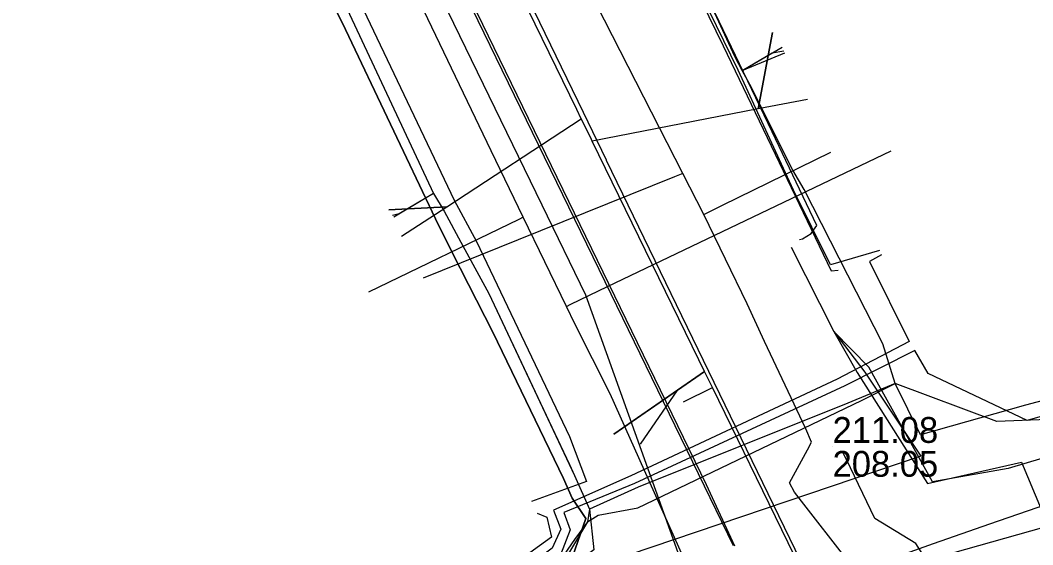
# Model space of a CAD drawing. Extents: x -595540 to -593988, y -1160850 to -1159202.
# Drawn here: x -595454.45 to -595423.08, y -1160186.12 to -1160169.86 of the extents above; entities that cross this region are included whole.
import ezdxf

# ---------------------------------------------------------------- set-up
doc = ezdxf.new("R2010")
doc.units = 0
for name, color, linetype in [('BKOM-ODVODNENI_trasa sítě', 7, 'Continuous'), ('BVK-JEDNOTNA_popisy', 7, 'Continuous'), ('BVK-JEDNOTNA_trasa sítě', 7, 'Continuous'), ('BVK-KANALIZACE_ vyřazená trasa sítě', 7, 'Continuous'), ('BVK-VODOVOD_trasa sítě', 7, 'Continuous'), ('BVK-VODOVOD_trasa zrušené sítě', 7, 'Continuous'), ('CETIN_kabel podzemní', 7, 'Continuous'), ('DESTOVA_trasa neprovozované sítě', 7, 'Continuous'), ('DSP-DESTOVA-BVK_trasa podzemní sítě', 7, 'Continuous'), ('DSP-JEDNOTNA-BVK_trasa sítě', 7, 'Continuous'), ('DSP-SDEL-VODAFONE_kabel', 7, 'Continuous'), ('EON-NN_kabel', 7, 'Continuous'), ('EON-NN_kabel zrušené sítě', 7, 'Continuous'), ('EON-SDEL_kabel', 7, 'Continuous'), ('INNOGY-NTL_trasa sítě', 7, 'Continuous'), ('INNOGY-STL_trasa sítě', 7, 'Continuous'), ('JEDNOTNA_trasa neprovozované sítě', 7, 'Continuous'), ('QUANTCOM_kabel', 7, 'Continuous'), ('TSB_kabel VO', 7, 'Continuous')]:
    doc.layers.add(name, color=color, linetype=linetype)

msp = doc.modelspace()

# ---------------------------------------------------------------- linework, layer by layer
at = {"layer": 'BKOM-ODVODNENI_trasa sítě'}
msp.add_lwpolyline([(-595433.251, -1160180.744), (-595435.73, -1160182.46), (-595436.06, -1160182.69)], dxfattribs=at)
at = {"layer": 'BVK-JEDNOTNA_popisy'}
msp.add_line((-595429.283, -1160183.083), (-595429.283, -1160183.083), dxfattribs=at)
at = {"layer": 'BVK-JEDNOTNA_trasa sítě'}
msp.add_lwpolyline([(-595429.099, -1160189.26), (-595433.007, -1160181.245), (-595433.251, -1160180.744), (-595433.427, -1160180.382), (-595436.728, -1160173.611), (-595436.779, -1160173.506), (-595437.07, -1160172.91), (-595437.209, -1160172.625), (-595443.423, -1160159.877), (-595443.474, -1160159.77), (-595443.834, -1160159.032), (-595443.913, -1160158.871), (-595445.273, -1160156.081), (-595445.328, -1160155.968), (-595448.89, -1160148.66)], dxfattribs=at)
at = {"layer": 'BVK-KANALIZACE_ vyřazená trasa sítě'}
msp.add_lwpolyline([(-595429.479, -1160189.125), (-595429.44, -1160188.328), (-595436.285, -1160174.202), (-595436.286, -1160174.201), (-595437.005, -1160172.717), (-595437.005, -1160172.716), (-595443.263, -1160159.804), (-595443.686, -1160158.931), (-595445.134, -1160155.943), (-595448.653, -1160148.681)], dxfattribs=at)
at = {"layer": 'BVK-VODOVOD_trasa sítě'}
for points in [[(-595432.35, -1160186.15), (-595436.14, -1160178.35), (-595438.77, -1160172.96), (-595441.39, -1160167.55), (-595443.98, -1160162.11), (-595446.63, -1160156.7), (-595447.49, -1160154.95), (-595449.25, -1160151.35), (-595451.92, -1160145.96), (-595454.59, -1160140.54), (-595457.24, -1160135.16), (-595459.89, -1160129.76), (-595462.5, -1160124.33), (-595464.94, -1160119.35), (-595467.51, -1160114.01), (-595470.12, -1160108.63), (-595472.74, -1160103.26), (-595475.36, -1160097.79)], [(-595433.74, -1160186.88), (-595436.17, -1160181.44), (-595437.27, -1160179.27), (-595437.53, -1160178.73), (-595438.87, -1160175.96), (-595439.86, -1160173.91), (-595442.43, -1160168.53), (-595444.94, -1160163.12), (-595445.53, -1160161.88), (-595447.49, -1160157.73), (-595448.38, -1160155.92), (-595448.87, -1160154.92), (-595450.12, -1160152.38), (-595452.09, -1160148.32)], [(-595351.575, -1160165.468), (-595355.778, -1160166.656), (-595358.031, -1160167.293), (-595361.844, -1160168.371), (-595364.325, -1160169.072), (-595365.248, -1160169.333), (-595368.551, -1160170.267), (-595371.042, -1160170.971), (-595374.948, -1160172.075), (-595379.121, -1160173.254), (-595382.991, -1160174.348), (-595384.044, -1160174.646), (-595385.006, -1160174.918), (-595387.462, -1160175.612), (-595392.192, -1160176.949), (-595395.88, -1160177.991), (-595398.105, -1160178.62), (-595401.95, -1160179.707), (-595407.451, -1160181.262), (-595407.58, -1160181.299), (-595411.947, -1160182.533), (-595425.562, -1160186.381), (-595426.314, -1160186.544)], [(-595437.53, -1160178.73), (-595437.39, -1160178.66), (-595436.254, -1160178.116), (-595427.463, -1160173.902)], [(-595438.87, -1160175.96), (-595439, -1160176.03), (-595443.662, -1160178.282)]]:
    msp.add_lwpolyline(points, dxfattribs=at)
at = {"layer": 'BVK-VODOVOD_trasa zrušené sítě'}
for points in [[(-595432.31, -1160186.156), (-595433.192, -1160184.263), (-595524.778, -1159995.735)], [(-595433.868, -1160186.917), (-595436.928, -1160178.378), (-595438.283, -1160175.587), (-595445.031, -1160161.702), (-595447.757, -1160156.094), (-595448.452, -1160154.647), (-595451.652, -1160148.101), (-595452.425, -1160146.503), (-595453.105, -1160145.087), (-595455.53, -1160140.098), (-595457.083, -1160136.904), (-595458.029, -1160134.953), (-595459.068, -1160132.82), (-595461.169, -1160128.488), (-595461.37, -1160128.082), (-595463.662, -1160123.371), (-595463.864, -1160122.947), (-595466.366, -1160117.8), (-595469.881, -1160110.569), (-595470.158, -1160110.002), (-595474.698, -1160100.674), (-595474.984, -1160100.071)]]:
    msp.add_lwpolyline(points, dxfattribs=at)
at = {"layer": 'CETIN_kabel podzemní'}
for points in [[(-595449.41, -1160159.27), (-595447.66, -1160162.63), (-595446.09, -1160165.73), (-595441.65, -1160175.23)], [(-595432.08, -1160171.42), (-595432.31, -1160170.98), (-595437.36, -1160160.03)], [(-595432.08, -1160171.42), (-595431.22, -1160170.91), (-595430.85, -1160170.69)], [(-595432.08, -1160171.42), (-595430.76, -1160170.87)], [(-595427.34, -1160181.12), (-595427.73, -1160179.89), (-595430.16, -1160175.11), (-595430.51, -1160174.51), (-595431.85, -1160171.85), (-595432.08, -1160171.42)], [(-595396.87, -1160174.48), (-595411.92, -1160178.77), (-595423.31, -1160181.79)], [(-595441.65, -1160175.23), (-595441.93, -1160175.39), (-595442.88, -1160175.96)], [(-595441.65, -1160175.23), (-595441.32, -1160175.78), (-595440.8, -1160176.74), (-595439.93, -1160178.33), (-595438.08, -1160182.27)], [(-595436.88, -1160185.41), (-595436.55, -1160185.2), (-595435.32, -1160184.97), (-595428.39, -1160181.64), (-595427.34, -1160181.12)], [(-595427.34, -1160181.12), (-595428.81, -1160181.73), (-595435.31, -1160184.33), (-595436.82, -1160185.01)], [(-595423.31, -1160181.79), (-595426.56, -1160182.71), (-595427.34, -1160181.12)], [(-595438.08, -1160182.27), (-595437.44, -1160183.63)], [(-595437.44, -1160183.63), (-595437.28, -1160183.97), (-595436.82, -1160185.01)], [(-595436.82, -1160185.01), (-595436.68, -1160186.27), (-595437.8, -1160187.11), (-595448.91, -1160190.21), (-595472.71, -1160196.85)], [(-595436.82, -1160185.01), (-595436.88, -1160185.41)], [(-595436.88, -1160185.41), (-595437.47, -1160186.39)]]:
    msp.add_lwpolyline(points, dxfattribs=at)
at = {"layer": 'DESTOVA_trasa neprovozované sítě'}
for p, q in [((-595431.142, -1160170.235), (-595431.59, -1160172.61)), ((-595443.037, -1160175.738), (-595441.24, -1160175.64))]:
    msp.add_line(p, q, dxfattribs=at)
msp.add_lwpolyline([(-595435.24, -1160183), (-595434.073, -1160181.313), (-595433.251, -1160180.744)], dxfattribs=at)
at = {"layer": 'DSP-DESTOVA-BVK_trasa podzemní sítě'}
msp.add_lwpolyline([(-595436.06, -1160182.69), (-595433.251, -1160180.744)], dxfattribs=at)
at = {"layer": 'DSP-JEDNOTNA-BVK_trasa sítě'}
for p, q in [((-595431.59, -1160172.61), (-595431.142, -1160170.235)), ((-595441.24, -1160175.64), (-595443.037, -1160175.738))]:
    msp.add_line(p, q, dxfattribs=at)
at = {"layer": 'DSP-SDEL-VODAFONE_kabel'}
for points in [[(-595453.48, -1160150.5), (-595451.48, -1160154.73), (-595450.89, -1160155.92), (-595449.41, -1160159.27), (-595447.66, -1160162.63), (-595446.09, -1160165.73), (-595441.65, -1160175.23), (-595441.32, -1160175.78), (-595440.8, -1160176.74), (-595439.93, -1160178.33), (-595437.28, -1160183.97), (-595436.82, -1160185.01), (-595436.88, -1160185.41), (-595437.28, -1160185.95), (-595437.94, -1160186.91), (-595438.39, -1160187.94), (-595436.39, -1160195.33), (-595436.3, -1160195.83)], [(-595449.41, -1160159.27), (-595447.66, -1160162.63), (-595446.09, -1160165.73), (-595441.65, -1160175.23)], [(-595432.08, -1160171.42), (-595432.31, -1160170.98), (-595437.36, -1160160.03)], [(-595432.08, -1160171.42), (-595431.15, -1160170.87), (-595430.792, -1160170.81)], [(-595421.05, -1160182.17), (-595424.19, -1160182.3), (-595427.34, -1160181.12), (-595427.73, -1160179.89), (-595430.16, -1160175.11), (-595430.51, -1160174.51), (-595431.85, -1160171.85), (-595432.08, -1160171.42)], [(-595441.65, -1160175.23), (-595441.93, -1160175.39), (-595442.71, -1160175.86), (-595442.915, -1160175.911)], [(-595441.65, -1160175.23), (-595441.32, -1160175.78), (-595440.8, -1160176.74), (-595439.93, -1160178.33), (-595437.28, -1160183.97), (-595436.82, -1160185.01), (-595436.88, -1160185.41), (-595437.28, -1160185.95), (-595437.94, -1160186.91), (-595438.39, -1160187.94), (-595436.39, -1160195.33), (-595436.236, -1160196.183)]]:
    msp.add_lwpolyline(points, dxfattribs=at)
at = {"layer": 'EON-NN_kabel'}
for points in [[(-595427.828, -1160177), (-595429.343, -1160177.445), (-595430.496, -1160175.127), (-595432.213, -1160171.41), (-595439.174, -1160157.152), (-595437.908, -1160156.26), (-595439.397, -1160156.705), (-595439.977, -1160155.477), (-595441.419, -1160152.491), (-595447.793, -1160139.268), (-595446.69, -1160138.378), (-595447.969, -1160138.88), (-595449.073, -1160136.602), (-595447.951, -1160135.696)], [(-595453.25, -1160150.12), (-595452.32, -1160151.95), (-595451.27, -1160154.25), (-595451.06, -1160154.83), (-595450.896, -1160155.381), (-595452.284, -1160155.909), (-595452.43, -1160156.18), (-595452.13, -1160156.279), (-595450.714, -1160155.752), (-595450.04, -1160156.72), (-595449.12, -1160158.73), (-595449.11, -1160159.21), (-595448.37, -1160160.1), (-595444.02, -1160169.09), (-595441.01, -1160175.44), (-595440.32, -1160176.72), (-595437.43, -1160182.76), (-595436.91, -1160184.16), (-595438.615, -1160184.778)], [(-595389.014, -1160172.453), (-595399.674, -1160175.671), (-595399.843, -1160174.871), (-595399.982, -1160174.917), (-595399.791, -1160175.698), (-595410.886, -1160178.744), (-595411.034, -1160177.996), (-595411.16, -1160178.031), (-595411.005, -1160178.764), (-595423.252, -1160182.263), (-595426.325, -1160180.809), (-595426.731, -1160180.096), (-595428.903, -1160181.192), (-595435.424, -1160184.218), (-595437.608, -1160185.116), (-595437.416, -1160185.658), (-595437.713, -1160186.427), (-595438.377, -1160186.811), (-595438.045, -1160187.999), (-595435.687, -1160195.286), (-595435.337, -1160197.26), (-595435.381, -1160198.229)], [(-595427.763, -1160177.135), (-595428.134, -1160177.339), (-595426.907, -1160179.811), (-595429.143, -1160180.981), (-595435.533, -1160183.983), (-595437.934, -1160185.039), (-595437.699, -1160185.633), (-595437.976, -1160186.219), (-595438.657, -1160186.741), (-595438.272, -1160188.087), (-595436.019, -1160195.216), (-595435.582, -1160197.505), (-595435.503, -1160198.266)], [(-595438.438, -1160185.141), (-595438.133, -1160185.256), (-595437.993, -1160185.885), (-595439.041, -1160186.637), (-595438.497, -1160188.163), (-595436.298, -1160195.321), (-595435.774, -1160197.942), (-595435.809, -1160198.357)]]:
    msp.add_lwpolyline(points, dxfattribs=at)
at = {"layer": 'EON-NN_kabel zrušené sítě'}
msp.add_lwpolyline([(-595449.408, -1160135.974), (-595449.157, -1160136.492), (-595445.599, -1160143.906), (-595438.484, -1160158.736), (-595432.669, -1160170.651), (-595429.33, -1160177.626), (-595429.111, -1160177.61)], dxfattribs=at)
at = {"layer": 'EON-SDEL_kabel'}
msp.add_lwpolyline([(-595481, -1160207.991), (-595461.51, -1160202.361), (-595440.89, -1160196.711), (-595436.93, -1160185.301), (-595437.35, -1160184.671), (-595437.62, -1160184.061), (-595439.81, -1160179.531), (-595441.07, -1160177.061), (-595441.59, -1160176.011), (-595444.38, -1160170.151), (-595447.98, -1160162.891), (-595448.43, -1160161.911), (-595449.58, -1160159.381), (-595451.65, -1160155.171), (-595452.88, -1160152.441), (-595453.77, -1160150.781)], dxfattribs=at)
at = {"layer": 'INNOGY-NTL_trasa sítě'}
msp.add_lwpolyline([(-595424.29, -1160189.85), (-595426.7, -1160186.08), (-595427.97, -1160185.3), (-595428.856, -1160183.475), (-595428.964, -1160183.253)], dxfattribs=at)
at = {"layer": 'INNOGY-STL_trasa sítě'}
for points in [[(-595429.939, -1160182.935), (-595430.109, -1160182.526), (-595431.388, -1160179.812), (-595431.934, -1160178.652), (-595433.275, -1160175.877), (-595433.923, -1160174.61), (-595436.591, -1160169.397), (-595440.952, -1160160.649), (-595443.014, -1160156.073), (-595443.759, -1160154.419), (-595444.486, -1160153.243), (-595448.866, -1160144.284)], [(-595433.275, -1160175.877), (-595432.696, -1160175.594), (-595429.338, -1160173.951)], [(-595433.923, -1160174.61), (-595434.184, -1160174.715), (-595439.024, -1160176.666), (-595441.966, -1160177.852)], [(-595426.153, -1160186.081), (-595424.41, -1160185.47), (-595422.05, -1160184.65), (-595416.77, -1160183.22), (-595410.99, -1160181.426), (-595409.769, -1160181.085), (-595408.534, -1160180.729), (-595404.5, -1160179.567), (-595398.606, -1160177.877), (-595397.13, -1160177.67), (-595395.598, -1160177.015), (-595393.496, -1160176.421)], [(-595430.468, -1160184.484), (-595430.618, -1160184.199), (-595430.065, -1160183.17), (-595429.939, -1160182.935)], [(-595428.61, -1160186.86), (-595430.468, -1160184.484)], [(-595428.37, -1160186.79), (-595427.72, -1160186.63), (-595426.153, -1160186.081)]]:
    msp.add_lwpolyline(points, dxfattribs=at)
at = {"layer": 'JEDNOTNA_trasa neprovozované sítě'}
msp.add_line((-595433.906, -1160181.683), (-595433.007, -1160181.245), dxfattribs=at)
for points in [[(-595430.062, -1160172.312), (-595431.59, -1160172.61), (-595436.728, -1160173.611)], [(-595442.637, -1160176.554), (-595441.24, -1160175.64), (-595437.07, -1160172.91)]]:
    msp.add_lwpolyline(points, dxfattribs=at)
at = {"layer": 'QUANTCOM_kabel'}
msp.add_lwpolyline([(-595453.77, -1160150.78), (-595452.88, -1160152.44), (-595451.65, -1160155.17), (-595449.58, -1160159.38), (-595448.43, -1160161.91), (-595447.98, -1160162.89), (-595444.38, -1160170.15), (-595441.59, -1160176.01), (-595441.07, -1160177.06), (-595439.81, -1160179.53), (-595437.62, -1160184.06), (-595437.35, -1160184.67), (-595436.93, -1160185.3), (-595440.89, -1160196.71), (-595442.6, -1160197.179), (-595442.68, -1160197.34)], dxfattribs=at)
at = {"layer": 'TSB_kabel VO'}
for points in [[(-595321.17, -1160154.69), (-595321.252, -1160154.535), (-595322.329, -1160154.827), (-595351.7, -1160163.25), (-595380.95, -1160171.45), (-595381.21, -1160170.46), (-595413.45, -1160179.67), (-595413.13, -1160180.56), (-595423.84, -1160183.75), (-595426.19, -1160184.17), (-595428.16, -1160180.61), (-595429.24, -1160179.51)], [(-595430.31, -1160176.65), (-595430.22, -1160176.63), (-595429.95, -1160176.47), (-595429.77, -1160176.22), (-595431.159, -1160173.322), (-595434.69, -1160165.95), (-595435.37, -1160166.31), (-595435.61, -1160166.48)], [(-595430.57, -1160176.89), (-595429.24, -1160179.51)], [(-595429.24, -1160179.51), (-595428.28, -1160180.77), (-595426.55, -1160183.37), (-595438.36, -1160187.37), (-595439.02, -1160188.22), (-595439.62, -1160187.73), (-595448.59, -1160190.35), (-595461.52, -1160193.85), (-595461.94, -1160194.38), (-595470.35, -1160196.43), (-595470.93, -1160197), (-595497.45, -1160204.02), (-595497.73, -1160204.67), (-595498.11, -1160204.37), (-595506.86, -1160206.52), (-595508.22, -1160206.5), (-595505.94, -1160214.71), (-595504.46, -1160214.78), (-595504.75, -1160218.47), (-595502.35, -1160228.99), (-595497.65, -1160230.7)], [(-595429.24, -1160179.51), (-595428.52, -1160180.78), (-595426.34, -1160184.22), (-595423.43, -1160183.56), (-595420.38, -1160190.84), (-595421.44, -1160193.48), (-595419.59, -1160197.32), (-595418.93, -1160199.7), (-595416.94, -1160202.88), (-595401.27, -1160237), (-595400.48, -1160239.27), (-595395.16, -1160250.78)]]:
    msp.add_lwpolyline(points, dxfattribs=at)

# ---------------------------------------------------------------- texts
at = {"layer": 'BVK-JEDNOTNA_popisy'}
for s, p in [('211.08', (-595429.283, -1160182.958)), ('208.05', (-595429.283, -1160184.008))]:
    msp.add_text(s, height=0.8, dxfattribs=at).set_placement(p)

doc.saveas('drawing.dxf')
